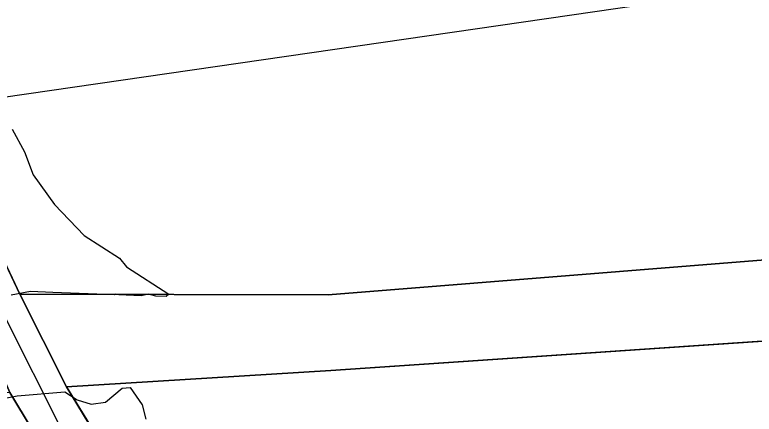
# Model space of a CAD drawing. Extents: x -706130 to -698555, y -971544 to -967260.
# Drawn here: x -704130.7 to -704078.1, y -969998.2 to -969969.8 of the extents above; entities that cross this region are included whole.
import ezdxf

# ---------------------------------------------------------------- set-up
doc = ezdxf.new("R2010")
doc.units = 0
for name, color, linetype in [('BPEJ I-II trida ochrany S', 7, 'Continuous'), ('Docházková izochrona - BUS S', 7, 'Continuous'), ('Docházková izochrona - VLAK N', 7, 'Continuous'), ('KN_Hranice_parcel', 7, 'Continuous'), ('KN_Polygon parcely', 7, 'Continuous'), ('KN_POZEMKY_11_VODNI_PLOCHA', 7, 'Continuous'), ('KN_POZEMKY_14_OSTATNI PLOCHA', 7, 'Continuous'), ('KN_POZEMKY_2_ORNA PUDA', 7, 'Continuous'), ('KN_POZEMKY_7_TTP', 7, 'Continuous'), ('KN_VYUZITI_07_vodni plocha_tok prirozeny', 7, 'Continuous'), ('KN_VYUZITI_17_ostatni plocha_ostatni komunikace', 7, 'Continuous'), ('Komunikace mistni obsluzne - osy S', 7, 'Continuous'), ('Koridor pro revitalizaci a rozvolneni toku N', 7, 'Continuous'), ('Koridor pro revitalizaci a rozvolneni toku N ŠRAFY', 7, 'Continuous'), ('Plochy smíšené nezastavěného území všeobecné S', 7, 'Continuous'), ('Plochy verejnych prostranstvi - komunikace ostatni S', 7, 'Continuous'), ('Plochy vodní a vodnich toku S', 7, 'Continuous'), ('Plochy zemědělské všeobecné CELEK S', 7, 'Continuous'), ('Regulační bloky v krajině S', 7, 'Continuous'), ('Regulační bloky v krajině S  TIS', 7, 'Continuous'), ('Regulační bloky zastavěné S', 7, 'Continuous'), ('Trasy turistické N', 7, 'Continuous'), ('VPO pro zvysovani retencnich schopnosti uzemi_obrys N', 7, 'Continuous'), ('VPO pro zvysovani retencnich schopnosti uzemi_plocha N', 7, 'Continuous'), ('Záplavového území_aktivní zóna S', 7, 'Continuous')]:
    doc.layers.add(name, color=color, linetype=linetype)

msp = doc.modelspace()

# ---------------------------------------------------------------- linework, layer by layer
at = {"layer": 'BPEJ I-II trida ochrany S'}
for p, q in [((-704142.84, -969963.14), (-704130.34, -969989.62)), ((-704108.41, -969989.66), (-704077.35, -969987.18)), ((-704130.34, -969989.62), (-704108.41, -969989.66)), ((-704076.8, -969992.91), (-704108.23, -969995.06)), ((-704108.23, -969995.06), (-704127.02, -969996.22)), ((-704127.02, -969996.22), (-704097.62, -970043.99)), ((-704109.13, -970032.81), (-704131.04, -969996.62))]:
    msp.add_line(p, q, dxfattribs=at)
at = {"layer": 'Docházková izochrona - BUS S'}
msp.add_arc((-704361.829, -969946.93), 400, 155.51821, 17.33949, dxfattribs=at)
at = {"layer": 'Docházková izochrona - VLAK N'}
msp.add_circle((-704165.451, -969778.767), 800, dxfattribs=at)
at = {"layer": 'KN_Hranice_parcel'}
for p, q in [((-704142.84, -969963.14), (-704130.34, -969989.62)), ((-704130.34, -969989.62), (-704108.41, -969989.66)), ((-704130.34, -969989.62), (-704127.02, -969996.22)), ((-704108.23, -969995.06), (-704127.02, -969996.22)), ((-704109.13, -970032.81), (-704131.04, -969996.62))]:
    msp.add_line(p, q, dxfattribs=at)
for points in [[(-703558.02, -969869.09), (-703558.22, -969869.85), (-703562.75, -969885.36), (-703579.35, -969929.2), (-703589.9, -969943.21), (-703608.44, -969958.89), (-703632.35, -969975.24), (-703661.73, -969985.21), (-703679.9, -969989.19), (-703696.31, -969989.79), (-703749.81, -969986.56), (-703794.56, -969983.07), (-703827.79, -969979.74), (-703855.16, -969980.96), (-703905.11, -969983.69), (-703992.55, -969988.71), (-704076.8, -969992.91), (-704108.23, -969995.06)], [(-704108.41, -969989.66), (-704077.35, -969987.18), (-703992.89, -969982.61), (-703905.13, -969977.59), (-703854.99, -969974.87), (-703827.37, -969973.74), (-703794.06, -969975.75), (-703749.25, -969978.78), (-703686.27, -969982.99), (-703680.52, -969982.14), (-703663.2, -969978.66), (-703635.64, -969967.66), (-703612.95, -969953.43), (-703596.15, -969937.45), (-703586.44, -969924.77), (-703569.12, -969883.12)], [(-704127.02, -969996.22), (-704097.62, -970043.99), (-704089.75, -970059.21)]]:
    msp.add_lwpolyline(points, dxfattribs=at)
at = {"layer": 'KN_Polygon parcely'}
for points in [[(-704188.25, -969837.44), (-704192.37, -969818.65), (-704194.35, -969809.61), (-704198.61, -969810.37), (-704188.57, -969858.29), (-704187.63, -969862.78), (-704185.49, -969866.77), (-704181.97, -969882.43), (-704178.52, -969897.8), (-704156.51, -969947.86), (-704146.13, -969967.26), (-704136.32, -969985.6), (-704133.64, -969990.62), (-704131.04, -969996.62), (-704109.13, -970032.81)], [(-704097.62, -970043.99), (-704127.02, -969996.22), (-704130.34, -969989.62), (-704142.84, -969963.14), (-704148.91, -969951.68), (-704176.86, -969894.46), (-704179.53, -969876.37), (-704183.92, -969864.27), (-704183.54, -969861.32), (-704184.8, -969853.22), (-704188.25, -969837.44)], [(-703729.21, -969889.38), (-703753.14, -969893.54), (-703761.7, -969894.9), (-703884.76, -969916.4), (-703948.92, -969927.05), (-703980.12, -969933.57), (-704029.13, -969942.03), (-704105.83, -969954.82), (-704123.1, -969958.73), (-704142.84, -969963.14), (-704130.34, -969989.62), (-704108.41, -969989.66), (-704077.35, -969987.18), (-703992.89, -969982.61), (-703905.13, -969977.59), (-703854.99, -969974.87), (-703827.37, -969973.74), (-703794.06, -969975.75), (-703749.25, -969978.78)], [(-703749.25, -969978.78), (-703794.06, -969975.75), (-703827.37, -969973.74), (-703854.99, -969974.87), (-703905.13, -969977.59), (-703992.89, -969982.61), (-704077.35, -969987.18), (-704108.41, -969989.66), (-704130.34, -969989.62), (-704127.02, -969996.22), (-704108.23, -969995.06), (-704076.8, -969992.91), (-703992.55, -969988.71), (-703905.11, -969983.69), (-703855.16, -969980.96), (-703827.79, -969979.74), (-703794.56, -969983.07), (-703749.81, -969986.56)], [(-703749.81, -969986.56), (-703794.56, -969983.07), (-703827.79, -969979.74), (-703855.16, -969980.96), (-703905.11, -969983.69), (-703992.55, -969988.71), (-704076.8, -969992.91), (-704108.23, -969995.06), (-704127.02, -969996.22), (-704097.62, -970043.99)]]:
    msp.add_lwpolyline(points, dxfattribs=at)
msp.add_lwpolyline([(-704131.04, -969996.62), (-704136.91, -969997.12), (-704132.69, -970010.78), (-704109.13, -970032.81)], close=True, dxfattribs=at)
at = {"layer": 'KN_POZEMKY_11_VODNI_PLOCHA'}
for p, q in [((-704108.41, -969989.66), (-704077.35, -969987.18)), ((-704127.02, -969996.22), (-704130.34, -969989.62)), ((-704130.34, -969989.62), (-704108.41, -969989.66)), ((-704076.8, -969992.91), (-704108.23, -969995.06)), ((-704108.23, -969995.06), (-704127.02, -969996.22))]:
    msp.add_line(p, q, dxfattribs=at)
at = {"layer": 'KN_POZEMKY_14_OSTATNI PLOCHA'}
for p, q in [((-704142.84, -969963.14), (-704130.34, -969989.62)), ((-704130.34, -969989.62), (-704127.02, -969996.22)), ((-704127.02, -969996.22), (-704097.62, -970043.99)), ((-704109.13, -970032.81), (-704131.04, -969996.62))]:
    msp.add_line(p, q, dxfattribs=at)
at = {"layer": 'KN_POZEMKY_2_ORNA PUDA'}
for p, q in [((-704130.34, -969989.62), (-704142.84, -969963.14)), ((-704077.35, -969987.18), (-704108.41, -969989.66)), ((-704108.41, -969989.66), (-704130.34, -969989.62))]:
    msp.add_line(p, q, dxfattribs=at)
at = {"layer": 'KN_POZEMKY_7_TTP'}
for p, q in [((-704108.23, -969995.06), (-704076.8, -969992.91)), ((-704127.02, -969996.22), (-704108.23, -969995.06)), ((-704097.62, -970043.99), (-704127.02, -969996.22)), ((-704131.04, -969996.62), (-704109.13, -970032.81))]:
    msp.add_line(p, q, dxfattribs=at)
at = {"layer": 'KN_VYUZITI_07_vodni plocha_tok prirozeny'}
for p, q in [((-704108.41, -969989.66), (-704077.35, -969987.18)), ((-704127.02, -969996.22), (-704130.34, -969989.62)), ((-704130.34, -969989.62), (-704108.41, -969989.66)), ((-704076.8, -969992.91), (-704108.23, -969995.06)), ((-704108.23, -969995.06), (-704127.02, -969996.22))]:
    msp.add_line(p, q, dxfattribs=at)
at = {"layer": 'KN_VYUZITI_17_ostatni plocha_ostatni komunikace'}
for p, q in [((-704142.84, -969963.14), (-704130.34, -969989.62)), ((-704130.34, -969989.62), (-704127.02, -969996.22)), ((-704127.02, -969996.22), (-704097.62, -970043.99)), ((-704109.13, -970032.81), (-704131.04, -969996.62))]:
    msp.add_line(p, q, dxfattribs=at)
at = {"layer": 'Komunikace mistni obsluzne - osy S'}
msp.add_lwpolyline([(-704185.124, -969864.497), (-704178.195, -969894.645), (-704153.224, -969949.148), (-704144.13, -969965.424), (-704131.451, -969991.15), (-704127.341, -969999.288)], dxfattribs=at)
at = {"layer": 'Koridor pro revitalizaci a rozvolneni toku N'}
for points in [[(-704115.964, -970021.522), (-704131.04, -969996.62), (-704133.64, -969990.62), (-704136.32, -969985.6), (-704140.36, -969985.93), (-704145.61, -969986.36), (-704159.39, -969986.6), (-704188.32, -969971.96), (-704213.18, -969961.9), (-704257.09, -969942.09), (-704269.4, -969939.37), (-704293.11, -969944.34), (-704308.17, -969962.06), (-704309.48, -969966.33), (-704308.45, -969972.54), (-704311.27, -969980.63), (-704313.97, -969994.18), (-704313.49, -969998.92)], [(-703957.95, -969940.801), (-703970.583, -969942.929), (-703981.837, -969945.117), (-704001.532, -969950.43), (-704037.169, -969960.428), (-704062.632, -969965.63), (-704136.59, -969976.38), (-704132.913, -969984.169)], [(-704132.913, -969984.169), (-704130.34, -969989.62), (-704127.02, -969996.22), (-704108.771, -970025.871)]]:
    msp.add_lwpolyline(points, dxfattribs=at)
at = {"layer": 'Koridor pro revitalizaci a rozvolneni toku N ŠRAFY'}
for points in [[(-704115.964, -970021.522), (-704131.04, -969996.62), (-704133.64, -969990.62), (-704136.32, -969985.6), (-704140.36, -969985.93), (-704145.61, -969986.36), (-704159.39, -969986.6), (-704188.32, -969971.96), (-704213.18, -969961.9), (-704257.09, -969942.09), (-704269.4, -969939.37), (-704293.11, -969944.34), (-704308.17, -969962.06), (-704309.48, -969966.33), (-704308.45, -969972.54), (-704311.27, -969980.63), (-704313.97, -969994.18), (-704313.49, -969998.92)], [(-703957.95, -969940.801), (-703970.583, -969942.929), (-703981.837, -969945.117), (-704001.532, -969950.43), (-704037.169, -969960.428), (-704062.632, -969965.63), (-704136.59, -969976.38), (-704132.913, -969984.169)], [(-704132.913, -969984.169), (-704130.34, -969989.62), (-704127.02, -969996.22), (-704108.771, -970025.871)]]:
    msp.add_lwpolyline(points, dxfattribs=at)
at = {"layer": 'Plochy smíšené nezastavěného území všeobecné S'}
for p, q in [((-704108.23, -969995.06), (-704127.02, -969996.22)), ((-704127.02, -969996.22), (-704112.431, -970019.924)), ((-704109.13, -970032.81), (-704131.04, -969996.62))]:
    msp.add_line(p, q, dxfattribs=at)
msp.add_lwpolyline([(-703993.762, -969988.77), (-704076.8, -969992.91), (-704108.23, -969995.06)], dxfattribs=at)
at = {"layer": 'Plochy verejnych prostranstvi - komunikace ostatni S'}
for p, q in [((-704130.34, -969989.62), (-704132.913, -969984.169)), ((-704127.02, -969996.22), (-704130.34, -969989.62)), ((-704112.431, -970019.924), (-704127.02, -969996.22))]:
    msp.add_line(p, q, dxfattribs=at)
msp.add_lwpolyline([(-704146.13, -969967.26), (-704136.32, -969985.6), (-704133.64, -969990.62), (-704131.04, -969996.62), (-704109.13, -970032.81), (-704100.68, -970046.76)], dxfattribs=at)
at = {"layer": 'Plochy vodní a vodnich toku S'}
for p, q in [((-704108.41, -969989.66), (-704130.34, -969989.62)), ((-704130.34, -969989.62), (-704127.02, -969996.22)), ((-704127.02, -969996.22), (-704108.23, -969995.06))]:
    msp.add_line(p, q, dxfattribs=at)
for points in [[(-703994.718, -969982.709), (-704077.35, -969987.18), (-704108.41, -969989.66)], [(-704108.23, -969995.06), (-704076.8, -969992.91), (-703993.762, -969988.77)]]:
    msp.add_lwpolyline(points, dxfattribs=at)
at = {"layer": 'Plochy zemědělské všeobecné CELEK S'}
for p, q in [((-704132.913, -969984.169), (-704130.34, -969989.62)), ((-704130.34, -969989.62), (-704108.41, -969989.66))]:
    msp.add_line(p, q, dxfattribs=at)
msp.add_lwpolyline([(-704108.41, -969989.66), (-704077.35, -969987.18), (-703994.718, -969982.709)], dxfattribs=at)
at = {"layer": 'Regulační bloky v krajině S'}
for p, q in [((-704132.913, -969984.169), (-704130.34, -969989.62)), ((-704108.41, -969989.66), (-704130.34, -969989.62)), ((-704130.34, -969989.62), (-704127.02, -969996.22)), ((-704130.34, -969989.62), (-704108.41, -969989.66)), ((-704127.02, -969996.22), (-704108.23, -969995.06)), ((-704108.23, -969995.06), (-704127.02, -969996.22)), ((-704127.02, -969996.22), (-704112.431, -970019.924)), ((-704109.13, -970032.81), (-704131.04, -969996.62))]:
    msp.add_line(p, q, dxfattribs=at)
for points in [[(-703994.718, -969982.709), (-704077.35, -969987.18), (-704108.41, -969989.66)], [(-704108.41, -969989.66), (-704077.35, -969987.18), (-703994.718, -969982.709)], [(-704108.23, -969995.06), (-704076.8, -969992.91), (-703993.762, -969988.77)], [(-703993.762, -969988.77), (-704076.8, -969992.91), (-704108.23, -969995.06)]]:
    msp.add_lwpolyline(points, dxfattribs=at)
at = {"layer": 'Regulační bloky v krajině S  TIS'}
for p, q in [((-704108.41, -969989.66), (-704130.34, -969989.62)), ((-704130.34, -969989.62), (-704127.02, -969996.22)), ((-704127.02, -969996.22), (-704108.23, -969995.06))]:
    msp.add_line(p, q, dxfattribs=at)
for points in [[(-703994.718, -969982.709), (-704077.35, -969987.18), (-704108.41, -969989.66)], [(-704108.23, -969995.06), (-704076.8, -969992.91), (-703993.762, -969988.77)]]:
    msp.add_lwpolyline(points, dxfattribs=at)
at = {"layer": 'Regulační bloky zastavěné S'}
for p, q in [((-704130.34, -969989.62), (-704132.913, -969984.169)), ((-704127.02, -969996.22), (-704130.34, -969989.62)), ((-704112.431, -970019.924), (-704127.02, -969996.22))]:
    msp.add_line(p, q, dxfattribs=at)
msp.add_lwpolyline([(-704146.13, -969967.26), (-704136.32, -969985.6), (-704133.64, -969990.62), (-704131.04, -969996.62), (-704109.13, -970032.81), (-704100.68, -970046.76)], dxfattribs=at)
at = {"layer": 'Trasy turistické N'}
msp.add_lwpolyline([(-704202.71, -969765.14), (-704200.01, -969784.46), (-704194.35, -969809.61), (-704184.8, -969853.22), (-704183.54, -969861.32), (-704176.86, -969894.46), (-704148.91, -969951.68), (-704142.84, -969963.14), (-704130.34, -969989.62), (-704127.02, -969996.22), (-704097.62, -970043.99)], dxfattribs=at)
at = {"layer": 'VPO pro zvysovani retencnich schopnosti uzemi_obrys N'}
for points in [[(-704115.964, -970021.522), (-704131.04, -969996.62), (-704133.64, -969990.62), (-704136.32, -969985.6), (-704140.36, -969985.93), (-704145.61, -969986.36), (-704159.39, -969986.6), (-704188.32, -969971.96), (-704213.18, -969961.9), (-704257.09, -969942.09), (-704269.4, -969939.37), (-704293.11, -969944.34), (-704308.17, -969962.06), (-704309.48, -969966.33), (-704308.45, -969972.54), (-704311.27, -969980.63), (-704313.97, -969994.18), (-704313.49, -969998.92)], [(-703957.95, -969940.801), (-703970.583, -969942.929), (-703981.837, -969945.117), (-704001.532, -969950.43), (-704037.169, -969960.428), (-704062.632, -969965.63), (-704136.59, -969976.38), (-704132.913, -969984.169)], [(-704132.913, -969984.169), (-704130.34, -969989.62), (-704127.02, -969996.22), (-704108.771, -970025.871)]]:
    msp.add_lwpolyline(points, dxfattribs=at)
at = {"layer": 'VPO pro zvysovani retencnich schopnosti uzemi_plocha N'}
for points in [[(-704115.964, -970021.522), (-704131.04, -969996.62), (-704133.64, -969990.62), (-704136.32, -969985.6), (-704140.36, -969985.93), (-704145.61, -969986.36), (-704159.39, -969986.6), (-704188.32, -969971.96), (-704213.18, -969961.9), (-704257.09, -969942.09), (-704269.4, -969939.37), (-704293.11, -969944.34), (-704308.17, -969962.06), (-704309.48, -969966.33), (-704308.45, -969972.54), (-704311.27, -969980.63), (-704313.97, -969994.18), (-704313.49, -969998.92)], [(-703957.95, -969940.801), (-703970.583, -969942.929), (-703981.837, -969945.117), (-704001.532, -969950.43), (-704037.169, -969960.428), (-704062.632, -969965.63), (-704136.59, -969976.38), (-704132.913, -969984.169)], [(-704132.913, -969984.169), (-704130.34, -969989.62), (-704127.02, -969996.22), (-704108.771, -970025.871)]]:
    msp.add_lwpolyline(points, dxfattribs=at)
at = {"layer": 'Záplavového území_aktivní zóna S'}
for points in [[(-704130.875, -969977.875), (-704130, -969979.5), (-704129.375, -969981.125), (-704127.875, -969983.25), (-704125.75, -969985.438), (-704123.25, -969987.062), (-704122.75, -969987.688), (-704119.75, -969989.625), (-704119.92, -969989.795), (-704120.673, -969989.768), (-704121.188, -969989.625), (-704121.714, -969989.73), (-704123.295, -969989.673), (-704123.5, -969989.625), (-704123.601, -969989.662), (-704127.99, -969989.504), (-704129.58, -969989.43), (-704130.938, -969989.685)], [(-704145.875, -969998.5), (-704145, -969998.125), (-704143.75, -969998.375), (-704142.75, -969998.125), (-704141.188, -969998), (-704137.25, -969997.938), (-704134.623, -969997.639), (-704134.5, -969997.625), (-704134.393, -969997.595), (-704130.531, -969996.86), (-704127.125, -969996.562), (-704126.25, -969997.125), (-704125.25, -969997.438), (-704124.25, -969997.312), (-704123.062, -969996.312), (-704122.5, -969996.25), (-704121.625, -969997.5), (-704121.375, -969998.5)]]:
    msp.add_lwpolyline(points, dxfattribs=at)

doc.saveas('drawing.dxf')
